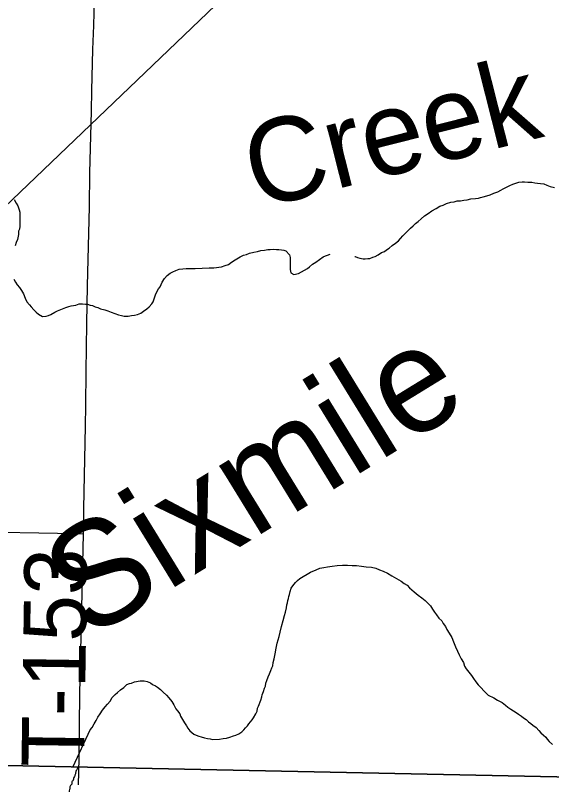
# Model space of a CAD drawing. Extents: x 2.4 to 73.1, y 4.5 to 25.6.
# Drawn here: x 46.066 to 46.3093, y 20.0695 to 20.4185 of the extents above; entities that cross this region are included whole.
import ezdxf

# ---------------------------------------------------------------- set-up
doc = ezdxf.new("R2010")
doc.units = 0
for name, color, linetype in [('GM_X_County_Road', 7, 'Continuous'), ('GM_X_Interchange_Ramps', 7, 'Continuous'), ('GM_X_Major_River', 7, 'Continuous'), ('GM_X_Minor_Lake', 7, 'Continuous'), ('GM_X_Minor_Lake_Text', 7, 'Continuous'), ('GM_X_Minor_River', 7, 'Continuous'), ('GM_X_Minor_River_Text', 7, 'Continuous'), ('GM_X_Township_Road', 7, 'Continuous'), ('GM_X_Township_Road_Text', 7, 'Continuous'), ('SH_Cut_Line', 7, 'Continuous')]:
    doc.layers.add(name, color=color, linetype=linetype)

msp = doc.modelspace()

# ---------------------------------------------------------------- linework, layer by layer
at = {"layer": 'GM_X_County_Road'}
for points in [[(46.09689, 20.1833), (46.09715, 20.19481), (46.09787, 20.23211), (46.098, 20.24143), (46.09815, 20.25694), (46.09824, 20.26782), (46.0984, 20.27871), (46.09876, 20.29581), (46.09962, 20.33155), (46.09988, 20.34709), (46.10053, 20.37505), (46.10072, 20.38438), (46.10122, 20.40302), (46.10159, 20.4139), (46.10263, 20.45429), (46.10274, 20.46827), (46.10277, 20.4776), (46.10283, 20.48537), (46.10314, 20.50556), (46.10339, 20.52109), (46.10382, 20.53974), (46.10402, 20.54906), (46.10423, 20.55908)], [(46.09468, 20.06932), (46.0949, 20.08134), (46.09523, 20.11081), (46.09615, 20.14974), (46.09689, 20.1833)]]:
    msp.add_lwpolyline(points, dxfattribs=at)
at = {"layer": 'GM_X_Interchange_Ramps'}
for points in [[(46.04726, 20.07848), (46.47307, 20.06961)], [(46.47307, 20.06961), (46.04726, 20.07848)]]:
    msp.add_lwpolyline(points, dxfattribs=at)
at = {"layer": 'GM_X_Major_River'}
msp.add_line((46.31902, 20.07289), (46.09428, 20.07742), dxfattribs=at)
for points in [[(46.18921, 20.15107), (46.18943, 20.15201), (46.18965, 20.15296), (46.18987, 20.1539), (46.19009, 20.15484), (46.19031, 20.15579), (46.19074, 20.15711), (46.19117, 20.15861), (46.19196, 20.15973), (46.19315, 20.16121), (46.19395, 20.16213), (46.19512, 20.16305), (46.19997, 20.16593), (46.20248, 20.16699), (46.20421, 20.16769), (46.20594, 20.16801), (46.20766, 20.16834), (46.20977, 20.16865), (46.21206, 20.16895), (46.21435, 20.16907), (46.21663, 20.16899), (46.21873, 20.16892), (46.22082, 20.16885), (46.22309, 20.16859), (46.22518, 20.16833), (46.22765, 20.16806), (46.22954, 20.16761), (46.23123, 20.16699), (46.23293, 20.16636), (46.2348, 20.16535), (46.23685, 20.16413), (46.23891, 20.16293), (46.24096, 20.16172), (46.24246, 20.16072), (46.24376, 20.15991), (46.24487, 20.15873), (46.24691, 20.15695), (46.24876, 20.15537), (46.25043, 20.15417), (46.25192, 20.15298), (46.25303, 20.15199), (46.25432, 20.15062), (46.25522, 20.14907), (46.25613, 20.14771), (46.25705, 20.14654), (46.25814, 20.14498), (46.25943, 20.14379), (46.26016, 20.14263), (46.26107, 20.14126), (46.26178, 20.13991), (46.26287, 20.13816), (46.26395, 20.13622), (46.26484, 20.13429), (46.26572, 20.13198), (46.26661, 20.13005), (46.26732, 20.12831), (46.26821, 20.12657), (46.2693, 20.12482), (46.26982, 20.12328), (46.27054, 20.12193), (46.27292, 20.119), (46.27383, 20.11763), (46.27492, 20.11608), (46.27602, 20.11471), (46.27731, 20.11333), (46.2786, 20.11196), (46.28044, 20.10999), (46.28307, 20.10877), (46.28475, 20.10776), (46.28587, 20.10715), (46.28681, 20.10674), (46.2883, 20.10555), (46.28941, 20.10456), (46.29071, 20.10376), (46.29202, 20.10295), (46.29314, 20.10216), (46.29425, 20.10136), (46.29556, 20.10055), (46.29649, 20.09976), (46.2978, 20.09896), (46.29872, 20.09797), (46.29983, 20.09718), (46.30076, 20.09638), (46.30225, 20.09538), (46.30354, 20.09401), (46.30446, 20.09303), (46.30557, 20.09185), (46.30668, 20.09105), (46.30722, 20.09008), (46.30814, 20.0891), (46.30962, 20.08772)], [(46.09232, 20.07762), (46.1, 20.0943), (46.10079, 20.09541), (46.1018, 20.09709), (46.10261, 20.09858), (46.10342, 20.10008), (46.10442, 20.10157), (46.10561, 20.10324), (46.1068, 20.10472), (46.1078, 20.10602), (46.10898, 20.10731), (46.10999, 20.10899), (46.11136, 20.11028), (46.11234, 20.1112), (46.11372, 20.11248), (46.11527, 20.11357), (46.11665, 20.11486), (46.11781, 20.11539), (46.11876, 20.11555), (46.12011, 20.11607), (46.12261, 20.11656), (46.12356, 20.11653), (46.12451, 20.1165), (46.12583, 20.11627), (46.12734, 20.11565), (46.12826, 20.11485), (46.12958, 20.11424), (46.13051, 20.11364), (46.13181, 20.11264), (46.13311, 20.11146), (46.13459, 20.11008), (46.13569, 20.1089), (46.13697, 20.10715), (46.13787, 20.10559), (46.13876, 20.10385), (46.1395, 20.10288), (46.14059, 20.10151), (46.14094, 20.10055), (46.14185, 20.09899), (46.14275, 20.09744), (46.14366, 20.09608), (46.1442, 20.09511), (46.14511, 20.09394), (46.14604, 20.09315), (46.14697, 20.09236), (46.14809, 20.09194), (46.14922, 20.09152), (46.15035, 20.0911), (46.15186, 20.09067), (46.15319, 20.09044), (46.15432, 20.09021), (46.15546, 20.08998), (46.1587, 20.09007), (46.16023, 20.0904), (46.16176, 20.09054), (46.1633, 20.09105), (46.16503, 20.09157), (46.16599, 20.09192), (46.16734, 20.09244), (46.1687, 20.09335), (46.16969, 20.09427), (46.17048, 20.09519), (46.17127, 20.09612), (46.17187, 20.09705), (46.17266, 20.09797), (46.17345, 20.0989), (46.17405, 20.09983), (46.17506, 20.10151), (46.17567, 20.10282), (46.17591, 20.10414), (46.17632, 20.10508), (46.17735, 20.10771), (46.17778, 20.10922), (46.178, 20.11016), (46.17862, 20.11166), (46.17905, 20.11317), (46.17946, 20.11411), (46.17969, 20.11543), (46.18012, 20.11675), (46.18074, 20.11844), (46.18135, 20.11975), (46.18197, 20.12125), (46.18239, 20.12238), (46.1828, 20.12332), (46.18304, 20.12483), (46.18348, 20.12653), (46.18393, 20.1288), (46.1844, 20.13144), (46.18485, 20.13371), (46.18528, 20.13522), (46.18571, 20.13673), (46.18615, 20.13862), (46.1868, 20.14126), (46.18746, 20.1439), (46.1881, 20.14616), (46.18853, 20.14767), (46.18898, 20.14974), (46.18921, 20.15107)]]:
    msp.add_lwpolyline(points, dxfattribs=at)
msp.add_spline([(46.09428, 20.07742), (46.09405, 20.07641), (46.09365, 20.07585), (46.09344, 20.07509), (46.09303, 20.07377), (46.09283, 20.07321), (46.09242, 20.07227), (46.09221, 20.07151), (46.09161, 20.07039), (46.09159, 20.06963), (46.09101, 20.06908), (46.0908, 20.06851), (46.09079, 20.06794), (46.09058, 20.06719), (46.09037, 20.06624), (46.08995, 20.06473), (46.08971, 20.06284), (46.0895, 20.06208), (46.08928, 20.06095), (46.08926, 20.06019), (46.08902, 20.05848), (46.08892, 20.0543), (46.08888, 20.05278), (46.08905, 20.05202), (46.08902, 20.05107), (46.08935, 20.04916), (46.08934, 20.04859), (46.08951, 20.04763), (46.08987, 20.04686), (46.09022, 20.04571), (46.09057, 20.04475), (46.09075, 20.04418), (46.09111, 20.04341), (46.09166, 20.04282), (46.09203, 20.04224), (46.0922, 20.04167), (46.09256, 20.0409), (46.09329, 20.03974), (46.09364, 20.03859), (46.09361, 20.03745), (46.0934, 20.03631), (46.09337, 20.03517), (46.09316, 20.03461), (46.09313, 20.03328), (46.0933, 20.03251), (46.09347, 20.03194), (46.09365, 20.03136), (46.09382, 20.0306), (46.09399, 20.03002), (46.09618, 20.02654), (46.09675, 20.02614), (46.09729, 20.02537), (46.09785, 20.02497), (46.0986, 20.02419), (46.09953, 20.0236), (46.10009, 20.02301), (46.10064, 20.02261), (46.10121, 20.02241), (46.10177, 20.02201), (46.10234, 20.02181), (46.10345, 20.02083), (46.10457, 20.02004), (46.10513, 20.01945), (46.10625, 20.01866), (46.10791, 20.0169), (46.10846, 20.01613), (46.10902, 20.01573), (46.10957, 20.01496), (46.11032, 20.01437), (46.11312, 20.01239), (46.11425, 20.01197), (46.11481, 20.01158), (46.11632, 20.01116), (46.11707, 20.01076), (46.11782, 20.01055), (46.11838, 20.00996), (46.11892, 20.00881), (46.11928, 20.00823), (46.11963, 20.00708), (46.12, 20.0065), (46.11979, 20.00593)], degree=3, dxfattribs=at)
at = {"layer": 'GM_X_Minor_Lake'}
for points in [[(46.18921, 20.15107), (46.18943, 20.15201), (46.18965, 20.15296), (46.18987, 20.1539), (46.19009, 20.15484), (46.19031, 20.15579), (46.19074, 20.15711), (46.19117, 20.15861), (46.19196, 20.15973), (46.19315, 20.16121), (46.19395, 20.16213), (46.19512, 20.16305), (46.19997, 20.16593), (46.20248, 20.16699), (46.20421, 20.16769), (46.20594, 20.16801), (46.20766, 20.16834), (46.20977, 20.16865), (46.21206, 20.16895), (46.21435, 20.16907), (46.21663, 20.16899), (46.21873, 20.16892), (46.22082, 20.16885), (46.22309, 20.16859), (46.22518, 20.16833), (46.22765, 20.16806), (46.22954, 20.16761), (46.23123, 20.16699), (46.23293, 20.16636), (46.2348, 20.16535), (46.23685, 20.16413), (46.23891, 20.16293), (46.24096, 20.16172), (46.24246, 20.16072), (46.24376, 20.15991), (46.24487, 20.15873), (46.24691, 20.15695), (46.24876, 20.15537), (46.25043, 20.15417), (46.25192, 20.15298), (46.25303, 20.15199), (46.25432, 20.15062), (46.25522, 20.14907), (46.25613, 20.14771), (46.25705, 20.14654), (46.25814, 20.14498), (46.25943, 20.14379), (46.26016, 20.14263), (46.26107, 20.14126), (46.26178, 20.13991), (46.26287, 20.13816), (46.26395, 20.13622), (46.26484, 20.13429), (46.26572, 20.13198), (46.26661, 20.13005), (46.26732, 20.12831), (46.26821, 20.12657), (46.2693, 20.12482), (46.26982, 20.12328), (46.27054, 20.12193), (46.27292, 20.119), (46.27383, 20.11763), (46.27492, 20.11608), (46.27602, 20.11471), (46.27731, 20.11333), (46.2786, 20.11196), (46.28044, 20.10999), (46.28307, 20.10877), (46.28475, 20.10776), (46.28587, 20.10715), (46.28681, 20.10674), (46.2883, 20.10555), (46.28941, 20.10456), (46.29071, 20.10376), (46.29202, 20.10295), (46.29314, 20.10216), (46.29425, 20.10136), (46.29556, 20.10055), (46.29649, 20.09976), (46.2978, 20.09896), (46.29872, 20.09797), (46.29983, 20.09718), (46.30076, 20.09638), (46.30225, 20.09538), (46.30354, 20.09401), (46.30446, 20.09303), (46.30557, 20.09185), (46.30668, 20.09105), (46.30722, 20.09008), (46.30814, 20.0891), (46.30962, 20.08772)], [(46.09232, 20.07762), (46.1, 20.0943), (46.10079, 20.09541), (46.1018, 20.09709), (46.10261, 20.09858), (46.10342, 20.10008), (46.10442, 20.10157), (46.10561, 20.10324), (46.1068, 20.10472), (46.1078, 20.10602), (46.10898, 20.10731), (46.10999, 20.10899), (46.11136, 20.11028), (46.11234, 20.1112), (46.11372, 20.11248), (46.11527, 20.11357), (46.11665, 20.11486), (46.11781, 20.11539), (46.11876, 20.11555), (46.12011, 20.11607), (46.12261, 20.11656), (46.12356, 20.11653), (46.12451, 20.1165), (46.12583, 20.11627), (46.12734, 20.11565), (46.12826, 20.11485), (46.12958, 20.11424), (46.13051, 20.11364), (46.13181, 20.11264), (46.13311, 20.11146), (46.13459, 20.11008), (46.13569, 20.1089), (46.13697, 20.10715), (46.13787, 20.10559), (46.13876, 20.10385), (46.1395, 20.10288), (46.14059, 20.10151), (46.14094, 20.10055), (46.14185, 20.09899), (46.14275, 20.09744), (46.14366, 20.09608), (46.1442, 20.09511), (46.14511, 20.09394), (46.14604, 20.09315), (46.14697, 20.09236), (46.14809, 20.09194), (46.14922, 20.09152), (46.15035, 20.0911), (46.15186, 20.09067), (46.15319, 20.09044), (46.15432, 20.09021), (46.15546, 20.08998), (46.1587, 20.09007), (46.16023, 20.0904), (46.16176, 20.09054), (46.1633, 20.09105), (46.16503, 20.09157), (46.16599, 20.09192), (46.16734, 20.09244), (46.1687, 20.09335), (46.16969, 20.09427), (46.17048, 20.09519), (46.17127, 20.09612), (46.17187, 20.09705), (46.17266, 20.09797), (46.17345, 20.0989), (46.17405, 20.09983), (46.17506, 20.10151), (46.17567, 20.10282), (46.17591, 20.10414), (46.17632, 20.10508), (46.17735, 20.10771), (46.17778, 20.10922), (46.178, 20.11016), (46.17862, 20.11166), (46.17905, 20.11317), (46.17946, 20.11411), (46.17969, 20.11543), (46.18012, 20.11675), (46.18074, 20.11844), (46.18135, 20.11975), (46.18197, 20.12125), (46.18239, 20.12238), (46.1828, 20.12332), (46.18304, 20.12483), (46.18348, 20.12653), (46.18393, 20.1288), (46.1844, 20.13144), (46.18485, 20.13371), (46.18528, 20.13522), (46.18571, 20.13673), (46.18615, 20.13862), (46.1868, 20.14126), (46.18746, 20.1439), (46.1881, 20.14616), (46.18853, 20.14767), (46.18898, 20.14974), (46.18921, 20.15107)]]:
    msp.add_lwpolyline(points, dxfattribs=at)
at = {"layer": 'GM_X_Minor_River'}
for points in [[(46.05166, 20.07827), (46.06112, 20.33147), (47.24033, 21.46078)], [(46.21997, 20.30915), (46.22016, 20.30915), (46.2213, 20.30857), (46.22225, 20.30838), (46.22377, 20.30799), (46.22472, 20.30799), (46.22586, 20.30818), (46.22681, 20.30818), (46.22814, 20.30874), (46.22929, 20.30912), (46.23062, 20.30988), (46.23214, 20.31082), (46.23347, 20.31139), (46.23442, 20.31215), (46.23557, 20.3129), (46.2369, 20.31404), (46.23842, 20.31518), (46.23976, 20.31612), (46.24071, 20.31726), (46.24185, 20.3184), (46.24376, 20.32048), (46.24528, 20.322), (46.24642, 20.32295), (46.24757, 20.32408), (46.24871, 20.32503), (46.25004, 20.32617), (46.25156, 20.3275), (46.25328, 20.32863), (46.25499, 20.32977), (46.25689, 20.3309), (46.25861, 20.33185), (46.26013, 20.33241), (46.26165, 20.33317), (46.26355, 20.33373), (46.26507, 20.33392), (46.26641, 20.3343), (46.26793, 20.33429), (46.26945, 20.33467), (46.27097, 20.33485), (46.27268, 20.33523), (46.27477, 20.33541), (46.27611, 20.3356), (46.27706, 20.33579), (46.2782, 20.33616), (46.27991, 20.33654), (46.28143, 20.3371), (46.28314, 20.33786), (46.28486, 20.33843), (46.28619, 20.33918), (46.28733, 20.33975), (46.28885, 20.34051), (46.29038, 20.34126), (46.29171, 20.34183), (46.29304, 20.34239), (46.29437, 20.34277), (46.29589, 20.34296), (46.29703, 20.34295), (46.29855, 20.34276), (46.30027, 20.34275), (46.3016, 20.34256), (46.30293, 20.34237), (46.30426, 20.34217), (46.30578, 20.34198), (46.30711, 20.3414), (46.30863, 20.34083), (46.31053, 20.34044)], [(46.06543, 20.33487), (46.06638, 20.33334), (46.06714, 20.33201), (46.06771, 20.3303), (46.06808, 20.32916), (46.06808, 20.32593), (46.06808, 20.3244), (46.06807, 20.32288), (46.06788, 20.32155), (46.0675, 20.3206), (46.0675, 20.31908), (46.06692, 20.3168), (46.06635, 20.31547), (46.06597, 20.31396)], [(46.11535, 20.28207), (46.11725, 20.28207), (46.11877, 20.28225), (46.1201, 20.28244), (46.12143, 20.28281), (46.12295, 20.28338), (46.1241, 20.28433), (46.12562, 20.28527), (46.12676, 20.28622), (46.1279, 20.28755), (46.12848, 20.2885), (46.12905, 20.28982), (46.12981, 20.2921), (46.13096, 20.29438), (46.13172, 20.29533), (46.13267, 20.29742), (46.13363, 20.29913), (46.13496, 20.30045), (46.13629, 20.30159), (46.13744, 20.30216), (46.13877, 20.30272), (46.14029, 20.30329), (46.142, 20.30347), (46.14352, 20.30366), (46.14505, 20.30366), (46.14752, 20.30365), (46.15398, 20.30401), (46.15607, 20.30401), (46.1595, 20.30438), (46.16121, 20.30494), (46.16273, 20.30551), (46.16406, 20.30645), (46.16578, 20.30759), (46.16806, 20.30891), (46.16958, 20.30967), (46.17091, 20.31005), (46.17225, 20.31061), (46.17415, 20.31099), (46.17586, 20.31136), (46.17738, 20.31174), (46.17909, 20.31192), (46.18062, 20.3123), (46.18157, 20.3123), (46.18328, 20.31248), (46.18442, 20.31229), (46.18556, 20.31228), (46.1867, 20.31209), (46.18784, 20.3119), (46.18879, 20.31171), (46.19031, 20.3098), (46.19069, 20.30866), (46.19068, 20.30752), (46.19068, 20.30562), (46.19068, 20.30448), (46.19068, 20.30315), (46.19105, 20.30162), (46.19238, 20.30086), (46.19448, 20.30142), (46.19581, 20.30218), (46.19714, 20.30294), (46.19847, 20.30369), (46.19942, 20.30445), (46.20076, 20.30559), (46.20228, 20.30654), (46.20571, 20.309), (46.20666, 20.30937), (46.20761, 20.30975), (46.20875, 20.31013)], [(46.06537, 20.29875), (46.06613, 20.29742), (46.06689, 20.29627), (46.06783, 20.29494), (46.06878, 20.29361), (46.06973, 20.29208), (46.07049, 20.29018), (46.07124, 20.28847), (46.07238, 20.28713), (46.07314, 20.28618), (46.07447, 20.28485), (46.07542, 20.28389), (46.07656, 20.28294), (46.07827, 20.2818), (46.07998, 20.28198), (46.08112, 20.28236), (46.08207, 20.28273), (46.08398, 20.28387), (46.08512, 20.28444), (46.08892, 20.28595), (46.09025, 20.28632), (46.0914, 20.2867), (46.09235, 20.28689), (46.09349, 20.28707), (46.09501, 20.28764), (46.09653, 20.28764), (46.09786, 20.28744), (46.09881, 20.28744), (46.09995, 20.28706), (46.10109, 20.28686), (46.10223, 20.28629), (46.10337, 20.28591), (46.1047, 20.28533), (46.1066, 20.28495), (46.10793, 20.28437), (46.10945, 20.2838), (46.11116, 20.28322), (46.11287, 20.28265), (46.1142, 20.28226), (46.11535, 20.28207)]]:
    msp.add_lwpolyline(points, dxfattribs=at)
at = {"layer": 'GM_X_Township_Road'}
msp.add_lwpolyline([(45.58997, 20.19199), (45.59112, 20.19197), (45.60708, 20.19171), (45.62278, 20.19163), (45.66472, 20.19094), (45.71271, 20.19026), (45.74203, 20.18974), (45.76702, 20.18922), (45.79354, 20.18906), (45.85091, 20.18802), (45.90521, 20.18689), (45.95338, 20.18594), (45.97837, 20.1855), (46.01526, 20.1849), (46.05098, 20.18421), (46.08508, 20.18351), (46.09473, 20.18334), (46.09689, 20.1833)], dxfattribs=at)
at = {"layer": 'SH_Cut_Line'}
for points in [[(46.47307, 20.06961), (46.04726, 20.07848)], [(46.04726, 20.07848), (46.47307, 20.06961)]]:
    msp.add_lwpolyline(points, dxfattribs=at)

# ---------------------------------------------------------------- texts
at = {"layer": 'GM_X_Minor_Lake_Text'}
msp.add_text('Creek', height=0.037897, rotation=14.2036, dxfattribs=at).set_placement((46.17547, 20.33043))
at = {"layer": 'GM_X_Minor_River_Text'}
msp.add_text('Sixmile', height=0.04737, rotation=31.5641, dxfattribs=at).set_placement((46.09883, 20.13481))
at = {"layer": 'GM_X_Township_Road_Text'}
msp.add_text('T-153', height=0.028409, rotation=89.1554, dxfattribs=at).set_placement((46.09719, 20.07721))

doc.saveas('drawing.dxf')
